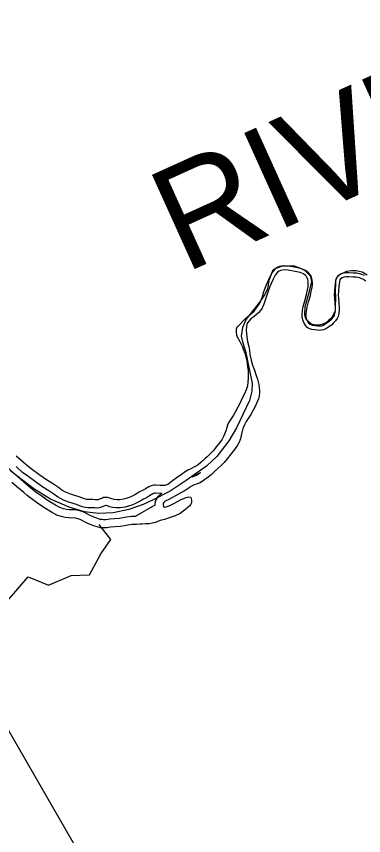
# Model space of a CAD drawing. Extents: x 2104537 to 2336408, y 34176 to 229611.
# Drawn here: x 2113990 to 2116809, y 95150 to 101797 of the extents above; entities that cross this region are included whole.
import ezdxf

# ---------------------------------------------------------------- set-up
doc = ezdxf.new("R2010")
doc.units = 0
for name, color, linetype in [('Exist Boundary Land Use Gamelands State NC Wildlife Resources Commission', 7, 'Continuous'), ('Exist Boundary Political CountyLine', 7, 'Continuous'), ('Exist Hydrographic Buffer Line', 7, 'Continuous'), ('Exist Hydrographic River Shore', 7, 'Continuous'), ('Exist Hydrographic River Shore Label', 7, 'Continuous')]:
    doc.layers.add(name, color=color, linetype=linetype)

msp = doc.modelspace()

# ---------------------------------------------------------------- linework, layer by layer
at = {"layer": 'Exist Boundary Land Use Gamelands State NC Wildlife Resources Commission'}
msp.add_lwpolyline([(2114501, 95004.9), (2113643.9, 96490.4), (2113632.6, 96589.7), (2113850.1, 96823.7), (2113916.8, 97053.8), (2114085.5, 97248.7), (2114251.2, 97181.6), (2114434.3, 97260.8), (2114584.6, 97264.5), (2114674.5, 97436), (2114755.9, 97553.7), (2114661.1, 97673.8)], dxfattribs=at)
at = {"layer": 'Exist Boundary Political CountyLine'}
msp.add_lwpolyline([(2116838.7, 99697), (2116797.6, 99720.8), (2116749.4, 99731.8), (2116711.4, 99733.4), (2116670.3, 99727.1), (2116624.5, 99706.5), (2116596, 99685.9), (2116581.8, 99657.5), (2116580.2, 99629), (2116578.6, 99568.8), (2116581.8, 99511.9), (2116578.6, 99445.4), (2116577, 99409), (2116564.4, 99377.4), (2116547, 99348.9), (2116526.4, 99331.5), (2116501.1, 99310.9), (2116469.5, 99296.7), (2116442.6, 99290.3), (2116406.5, 99294.8), (2116384.1, 99299.8), (2116360.4, 99317.2), (2116339.9, 99345.7), (2116330.4, 99374.2), (2116335.1, 99442.3), (2116369.9, 99567.3), (2116387.3, 99644.8), (2116380.2, 99687.5), (2116361.2, 99706.5), (2116331.2, 99735), (2116286.9, 99755.6), (2116238.6, 99773.5), (2116199.9, 99771.4), (2116143, 99766.6), (2116095.6, 99750.8), (2116070.5, 99732.7), (2116057.6, 99701.8), (2116040.2, 99654.3), (2116027.6, 99584.7), (2116005.4, 99537.2), (2115967.5, 99480.2), (2115914.5, 99416.9), (2115856, 99339.4), (2115826, 99271.3), (2115815.7, 99201.7), (2115826.8, 99157.4), (2115848.9, 99081.5), (2115883.7, 98924.8), (2115905, 98821.9), (2115900.3, 98755.5), (2115882.9, 98679.5), (2115832.3, 98571.9), (2115777, 98458.4), (2115713.8, 98353.8), (2115617.3, 98225.4), (2115533.5, 98147.8), (2115368.3, 98031.5), (2115237.8, 97945.3), (2115101, 97874.1), (2115019.7, 97836.9), (2114903.4, 97796.5), (2114776.9, 97769.6), (2114657.5, 97763.3), (2114542.1, 97777.5), (2114417.1, 97813.9), (2114266.1, 97878.8), (2114131.7, 97962.7), (2113992.6, 98070.3), (2113863.7, 98184.2)], dxfattribs=at)
at = {"layer": 'Exist Hydrographic Buffer Line'}
for points in [[(2114953.6, 97739.7), (2114924.1, 97738.4), (2114884, 97733.7), (2114826.5, 97723.5), (2114786.9, 97719.8), (2114747.2, 97717.8), (2114716.8, 97713.4), (2114696.6, 97712.1), (2114682.4, 97713.5), (2114670.5, 97715.6), (2114642, 97725.9), (2114613.2, 97736.5), (2114587.6, 97746.8), (2114532, 97776.9), (2114494, 97787.4), (2114465.1, 97792.7), (2114434.7, 97792.5), (2114419.4, 97793.3), (2114396.7, 97795.9), (2114371.6, 97802), (2114343.5, 97811.5), (2114307.8, 97831), (2114248.5, 97867.3), (2114198.1, 97901.7), (2114148.1, 97936.6), (2114120.6, 97958.8), (2114091.7, 97983.5), (2114050.1, 98018.5), (2113996.4, 98065.9), (2113939.7, 98111.7)], [(2114292.7, 97919.7), (2114253.6, 97946.5), (2114205.7, 97977.9), (2114133.5, 98027.2), (2114082.6, 98065.8), (2114040.4, 98096.6), (2113987.1, 98143.9)], [(2115483.9, 98093.5), (2115466.4, 98084.2), (2115435.8, 98067.9), (2115414.9, 98057.6)], [(2115483.9, 98093.5), (2115471.8, 98084.3), (2115453.2, 98071.9), (2115435.4, 98066.1), (2115414.9, 98057.6)], [(2115169.6, 97925.5), (2115118.1, 97927.5), (2115109.7, 97927.7), (2115105.7, 97926.6), (2115097.6, 97923.1), (2115071.8, 97906.3), (2115053.3, 97896.5), (2115045.4, 97891.6), (2115021.4, 97880.2), (2115008.1, 97872.3), (2114984.4, 97857.9), (2114952.6, 97841.9), (2114928.5, 97831), (2114899.9, 97821.7), (2114872, 97814.1), (2114832.8, 97808.4), (2114803.8, 97808.9), (2114773.6, 97812.8), (2114746.1, 97818.8), (2114729.2, 97825.3), (2114718.4, 97827.8), (2114714.5, 97828.4), (2114706.8, 97824.9), (2114693.2, 97820.4), (2114671.4, 97811.7), (2114649.9, 97808), (2114627, 97808.4), (2114604.1, 97810.4), (2114573, 97810), (2114550.9, 97812.8), (2114524.2, 97818), (2114478.9, 97835.9), (2114417, 97855), (2114371.4, 97872.4), (2114352.4, 97881.8), (2114323.4, 97897.4), (2114292.7, 97919.7)], [(2115169.6, 97925.5), (2115136.4, 97896.3), (2115115.5, 97863.1), (2115114.9, 97831.5), (2114953.6, 97739.7)]]:
    msp.add_lwpolyline(points, dxfattribs=at)
at = {"layer": 'Exist Hydrographic River Shore'}
for points in [[(2116688.7, 99715.7), (2116665.5, 99715.1), (2116643, 99712.6), (2116620.9, 99705.4), (2116599, 99690), (2116585.8, 99672.4), (2116579.7, 99647.9), (2116575.8, 99607.4), (2116571.8, 99570.8), (2116569.6, 99533.4), (2116572.1, 99511.4), (2116578.2, 99431.2), (2116578.2, 99415.4), (2116575, 99396), (2116569.6, 99371.2), (2116566.3, 99362.2), (2116554.4, 99347.5), (2116541.2, 99332.5), (2116526.5, 99317.3), (2116494.1, 99295.9), (2116482.7, 99289.2), (2116473.1, 99284.9), (2116463.3, 99282.5), (2116455, 99282.3), (2116438.8, 99284.1), (2116415.9, 99286.1), (2116396.3, 99289.4), (2116382.2, 99292.8), (2116374, 99296.3), (2116370.4, 99299), (2116366.3, 99304.1), (2116358.5, 99316.6), (2116348.5, 99338.2), (2116343.7, 99359.1), (2116342.1, 99377.1), (2116345.5, 99404.8), (2116351, 99436.1), (2116362.3, 99481.2), (2116376.6, 99531.6), (2116384.4, 99570.6), (2116390.9, 99596), (2116393, 99622.4), (2116392.9, 99639.8), (2116390.5, 99656.8), (2116388.2, 99669.5), (2116381.8, 99688.9), (2116370, 99707.1), (2116360, 99718.1), (2116335.9, 99736), (2116303.8, 99748.8), (2116260.5, 99759.6), (2116200, 99769.3), (2116159.4, 99772.8), (2116126.4, 99766.2), (2116106, 99757.9), (2116087.4, 99744.5), (2116064.4, 99716.6), (2116044.5, 99678.3), (2116018, 99616.5), (2115997.4, 99562.9), (2115981.4, 99512.7), (2115966.8, 99469.4)], [(2116688.1, 99682.9), (2116667.7, 99682.3), (2116650, 99680.3), (2116635.8, 99675.7), (2116622.1, 99666.1), (2116616.1, 99658), (2116612.2, 99642.4), (2116608.5, 99604), (2116604.5, 99568), (2116602.5, 99534.3), (2116604.8, 99514.5), (2116611, 99432.4), (2116611, 99412.7), (2116607.3, 99389.8), (2116601.1, 99362), (2116595.2, 99345.8), (2116579.4, 99326.4), (2116565.4, 99310.2), (2116547.6, 99291.9), (2116511.4, 99268), (2116497.8, 99260), (2116483.9, 99253.8), (2116467.7, 99249.8), (2116453.6, 99249.4), (2116435.6, 99251.4), (2116411.7, 99253.5), (2116389.8, 99257.2), (2116371.8, 99261.5), (2116357.5, 99267.7), (2116347.5, 99275.1), (2116339.5, 99285.1), (2116329.6, 99301), (2116317.3, 99327.5), (2116311.3, 99353.9), (2116309.1, 99377.6), (2116313, 99409.6), (2116318.9, 99443), (2116330.6, 99489.7), (2116344.7, 99539.3), (2116352.4, 99577.9), (2116358.4, 99601.4), (2116360.1, 99623.6), (2116360.1, 99637.4), (2116358.1, 99651.6), (2116356.3, 99661.4), (2116351.9, 99674.7), (2116344, 99686.9), (2116337.9, 99693.6), (2116319.8, 99707.1), (2116293.7, 99717.5), (2116253.9, 99727.4), (2116196, 99736.7), (2116161.3, 99739.7), (2116135.9, 99734.6), (2116122, 99729), (2116110, 99720.4), (2116091.9, 99698.4), (2116074.2, 99664.3), (2116048.4, 99604.1), (2116028.3, 99552), (2116012.6, 99502.4), (2115999, 99462.3), (2115985, 99429.8), (2115972.8, 99410.3), (2115959.3, 99394.2), (2115939.3, 99378.2), (2115917.3, 99359.9), (2115893.4, 99342.3), (2115877.6, 99323.6), (2115867.5, 99310), (2115861.3, 99296), (2115857.3, 99278.1), (2115855.5, 99251.9), (2115860, 99197.6), (2115865.8, 99158.1), (2115876.2, 99117.9), (2115882.1, 99085.6), (2115886.4, 99053.7), (2115896.4, 99008.3), (2115906.8, 98968), (2115922.7, 98925.7), (2115934.8, 98892), (2115947.2, 98854.1), (2115957.2, 98810.2), (2115961.3, 98783.9), (2115963.5, 98761.9), (2115964.7, 98741.2), (2115961.6, 98716.6), (2115955.6, 98693.8), (2115947.6, 98674.2), (2115937.4, 98651.5), (2115927.8, 98632), (2115892, 98565.4), (2115856.5, 98509.7), (2115840.6, 98483.7), (2115832.6, 98463.2), (2115828.5, 98451.8)], [(2116816.7, 99694.6), (2116785.6, 99706.1), (2116753.4, 99713.5), (2116722.9, 99713.4), (2116688.7, 99715.7)], [(2116828.2, 99649), (2116802.2, 99664.9), (2116776.2, 99674.6), (2116749.7, 99680.7), (2116721.8, 99680.6), (2116688.1, 99682.9)], [(2115784.5, 99278.8), (2115847.3, 99343.7), (2115919.7, 99406.2), (2115966.8, 99469.4)], [(2115784.5, 99278.8), (2115783.5, 99277.9), (2115775.3, 99259.3), (2115773.7, 99245.2), (2115773.7, 99229.8), (2115775.7, 99213.4), (2115781.9, 99197.5), (2115792.7, 99178.6), (2115803.8, 99157.7), (2115824.3, 99115.6), (2115832.1, 99095.8), (2115844.3, 99063.4), (2115850.4, 99042), (2115860.5, 99000.1), (2115867.5, 98955.7), (2115871, 98920.2), (2115870.9, 98893.9), (2115870.8, 98857.8), (2115869.3, 98830), (2115865.4, 98799.9), (2115860.8, 98783.5), (2115855.2, 98765.6), (2115841.5, 98735.4), (2115823.8, 98698), (2115807.6, 98661.5), (2115787.9, 98625.8), (2115766.1, 98585.2), (2115752.2, 98561.6), (2115730.2, 98527.5), (2115712.3, 98499.3), (2115704.4, 98481.4), (2115698.4, 98460.9), (2115690.6, 98433.2), (2115680.6, 98407.1), (2115672.7, 98389.2), (2115657.1, 98361), (2115638.9, 98337.4), (2115615, 98306.7), (2115587.1, 98272.8), (2115569.3, 98252.8), (2115539.6, 98224.5), (2115523.5, 98208.4), (2115505.5, 98192.3), (2115487.5, 98176.3), (2115465.8, 98158.6), (2115456.5, 98153.2), (2115435.6, 98142.2), (2115405.8, 98126.3), (2115381.6, 98114.3), (2115359, 98101), (2115330.1, 98080.2), (2115285.9, 98049.9), (2115258.2, 98028.1), (2115230.2, 98007.4), (2115218.3, 97999.4), (2115204.4, 97994.1), (2115196.1, 97991.6), (2115186.3, 97991.8), (2115154.1, 97991.8), (2115120.1, 97993.1), (2115102, 97993.4), (2115084.2, 97988.9), (2115066.3, 97981), (2115038.4, 97962.9), (2115020.5, 97953.4), (2115013.9, 97949.2), (2114990.7, 97938.2), (2114974.4, 97928.7), (2114952.5, 97915.3), (2114924.4, 97901.1), (2114904.8, 97892.3), (2114881, 97884.5), (2114858.6, 97878.4), (2114828.7, 97874.1), (2114808.7, 97874.5), (2114784.8, 97877.6), (2114764.8, 97881.9), (2114748.6, 97888.1), (2114730.6, 97892.4), (2114716.9, 97894.3), (2114702.7, 97893.9), (2114696.8, 97892.4), (2114682.9, 97886.1), (2114670.7, 97882.1), (2114653.5, 97875.2), (2114644.9, 97873.7), (2114630.5, 97874), (2114606.6, 97876.1), (2114576.7, 97875.7), (2114561.3, 97877.6), (2114542.7, 97881.3), (2114500.7, 97897.8), (2114438.4, 97917.1), (2114397.7, 97932.6), (2114382.4, 97940.2), (2114358.4, 97953.1), (2114330.6, 97973.3)], [(2115828.5, 98451.8), (2115820.7, 98420.1), (2115814.9, 98395.6), (2115808.8, 98369.5), (2115799.1, 98341.8), (2115784.9, 98317.5), (2115761.2, 98283.5), (2115731.3, 98245.3), (2115701.4, 98207.5), (2115675.5, 98176.9), (2115651.7, 98153.4), (2115625.7, 98129.3), (2115597.6, 98102.9), (2115573.9, 98081.1), (2115557.9, 98066.6), (2115535.9, 98050.6), (2115509.9, 98030.8), (2115482, 98012.3), (2115458.2, 98004.6), (2115428.1, 97992), (2115410.2, 97982.5), (2115384.3, 97966), (2115360.4, 97950), (2115324.5, 97930.1), (2115280.4, 97905.7), (2115252.6, 97889.8), (2115226.7, 97877.8), (2115198.6, 97863.6), (2115186.9, 97853.3), (2115180.8, 97843.6), (2115180.6, 97833.8), (2115183, 97819.6), (2115190.8, 97815.5), (2115204.9, 97817.6), (2115230.6, 97825.3), (2115268.7, 97843.5), (2115322.8, 97874.3), (2115354.9, 97887.8), (2115368.5, 97894.1), (2115388.9, 97898.6), (2115402.6, 97896.7), (2115406.5, 97892.4), (2115412.7, 97872.6), (2115412.6, 97850.6), (2115406.8, 97838.2), (2115395, 97822.1), (2115355, 97791.7), (2115319, 97763.8), (2115279.3, 97743.9), (2115237.3, 97730), (2115191.4, 97715.4), (2115157.1, 97705.3), (2115119.1, 97691.3), (2115091.4, 97685.2), (2115067.4, 97680.8), (2115041.4, 97679), (2115009.6, 97677), (2114991.5, 97676.7), (2114965.6, 97674.6), (2114929.4, 97673), (2114893.6, 97668.7), (2114835.3, 97658.4), (2114791.6, 97654.3), (2114753.5, 97652.4), (2114723.6, 97648.1), (2114695.6, 97646.3), (2114673.4, 97648.4), (2114653.4, 97652.1), (2114619.5, 97664.2), (2114589.6, 97675.3), (2114559.6, 97687.4), (2114507.3, 97715.6), (2114479.3, 97723.4), (2114459.3, 97727), (2114433.1, 97726.9), (2114414.1, 97727.9), (2114385.3, 97731.1), (2114353.3, 97738.9), (2114317.1, 97751.1), (2114274.9, 97774.3), (2114212.9, 97812.2), (2114160.8, 97847.7), (2114108.7, 97884.1), (2114078.6, 97908.3), (2114049.3, 97933.5), (2114007.3, 97968.8), (2113954.1, 98015.7)], [(2114330.6, 97973.3), (2114290.1, 98001), (2114242.1, 98032.5), (2114171.9, 98080.4), (2114121.8, 98118.5), (2114081.7, 98147.8), (2114029.4, 98194.1), (2113987.4, 98227.7)]]:
    msp.add_lwpolyline(points, dxfattribs=at)

# ---------------------------------------------------------------- texts
at = {"layer": 'Exist Hydrographic River Shore Label'}
msp.add_text('RIVER', height=840, rotation=24.36509, dxfattribs=at).set_placement((2115353.3, 99707.9))

doc.saveas('drawing.dxf')
